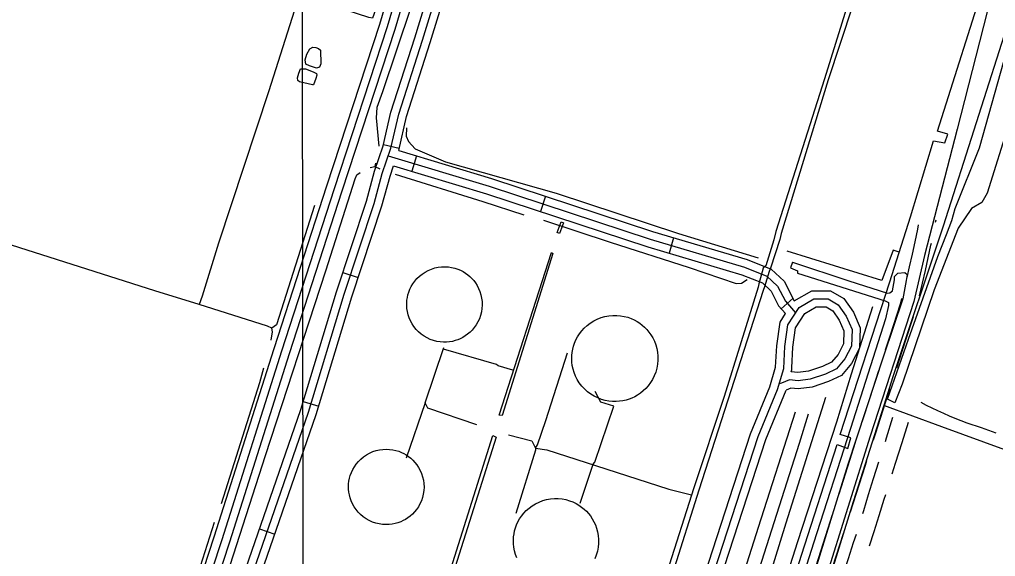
# Model space of a CAD drawing. Extents: x 3297772 to 3335630, y 634068 to 659439.
# Drawn here: x 3327660 to 3329468, y 642856 to 643850 of the extents above; entities that cross this region are included whole.
import ezdxf

# ---------------------------------------------------------------- set-up
doc = ezdxf.new("R2010")
doc.units = 0
for name, color, linetype in [('V-DOMW-TANK', 7, 'Continuous'), ('V-DTCH-CNTR', 7, 'Continuous'), ('V-GRID-MAJR', 7, 'Continuous'), ('V-RAIL-TRAK', 7, 'Continuous'), ('V-ROAD-CNTR', 7, 'Continuous'), ('V-SITE-OTLN', 7, 'Continuous'), ('V-SITE-VEGE', 7, 'Continuous'), ('V-TOPO-SHOR', 7, 'Continuous'), ('V-UTIL-LINE', 7, 'Continuous')]:
    doc.layers.add(name, color=color, linetype=linetype)

msp = doc.modelspace()

# ---------------------------------------------------------------- linework, layer by layer
at = {"layer": 'V-DOMW-TANK'}
for points in [[(3328490.4, 643377.7), (3328494.2, 643374.5), (3328498, 643370.8), (3328501.5, 643366.8), (3328504.9, 643362.3), (3328508, 643357.4), (3328510.7, 643352.2), (3328513.1, 643346.5), (3328514.9, 643340.6), (3328516.3, 643334.4), (3328517.1, 643328), (3328517.3, 643321.5), (3328516.9, 643315), (3328515.9, 643308.6), (3328514.3, 643302.2), (3328512.1, 643296.1), (3328509.5, 643290.3), (3328506.3, 643284.9), (3328502.7, 643279.8), (3328498.9, 643275.2), (3328494.7, 643271), (3328490.3, 643267.3), (3328485.8, 643264.1), (3328481.3, 643261.4), (3328476.7, 643259), (3328472.1, 643257.1), (3328467.3, 643255.5), (3328462.2, 643254.2), (3328456.8, 643253.2), (3328451.2, 643252.7), (3328445.4, 643252.6), (3328439.4, 643253.1), (3328433.3, 643254), (3328427.3, 643255.6), (3328421.2, 643257.7), (3328415.4, 643260.4), (3328409.7, 643263.6), (3328404.4, 643267.4), (3328399.4, 643271.6), (3328394.9, 643276.3), (3328390.9, 643281.4), (3328387.4, 643286.7), (3328384.4, 643292.2), (3328382, 643297.8), (3328380.1, 643303.5), (3328378.7, 643309.2), (3328377.9, 643314.8), (3328377.5, 643320.2), (3328377.5, 643325.5), (3328377.9, 643330.6), (3328378.7, 643335.5), (3328379.8, 643340.5), (3328381.4, 643345.6), (3328383.4, 643350.7), (3328385.9, 643355.9), (3328388.9, 643360.9), (3328392.5, 643365.8), (3328396.5, 643370.5), (3328401, 643374.9), (3328406, 643378.9), (3328411.4, 643382.5), (3328417.1, 643385.6), (3328423.2, 643388.1), (3328429.4, 643390.1), (3328435.7, 643391.5), (3328442.1, 643392.3), (3328448.5, 643392.4), (3328454.7, 643392.1), (3328460.7, 643391.2), (3328466.5, 643389.8), (3328472, 643388), (3328477.1, 643385.8), (3328481.9, 643383.3), (3328486.3, 643380.6)], [(3328813.8, 643284.1), (3328818.1, 643280.3), (3328822.3, 643276.1), (3328826.2, 643271.3), (3328829.9, 643266.1), (3328833.3, 643260.5), (3328836.2, 643254.4), (3328838.7, 643247.9), (3328840.7, 643241), (3328842.1, 643233.9), (3328842.8, 643226.6), (3328842.8, 643219.2), (3328842.2, 643211.8), (3328840.8, 643204.4), (3328838.8, 643197.3), (3328836.1, 643190.3), (3328832.9, 643183.8), (3328829.1, 643177.7), (3328824.9, 643172), (3328820.3, 643166.8), (3328815.4, 643162.2), (3328810.3, 643158.2), (3328805.1, 643154.6), (3328799.8, 643151.6), (3328794.5, 643149.1), (3328789.2, 643147.1), (3328783.7, 643145.4), (3328777.8, 643144), (3328771.6, 643143.1), (3328765.2, 643142.7), (3328758.5, 643142.8), (3328751.7, 643143.4), (3328744.8, 643144.7), (3328738, 643146.7), (3328731.2, 643149.3), (3328724.5, 643152.5), (3328718.2, 643156.4), (3328712.2, 643160.9), (3328706.7, 643165.9), (3328701.7, 643171.4), (3328697.2, 643177.3), (3328693.4, 643183.4), (3328690.2, 643189.8), (3328687.6, 643196.3), (3328685.6, 643202.9), (3328684.2, 643209.4), (3328683.4, 643215.8), (3328683.2, 643222), (3328683.4, 643228.1), (3328684, 643233.8), (3328685, 643239.4), (3328686.4, 643245.1), (3328688.4, 643250.9), (3328690.9, 643256.7), (3328693.9, 643262.4), (3328697.5, 643268.1), (3328701.7, 643273.6), (3328706.4, 643278.8), (3328711.7, 643283.7), (3328717.5, 643288.1), (3328723.8, 643292.1), (3328730.5, 643295.4), (3328737.4, 643298.1), (3328744.6, 643300.2), (3328751.9, 643301.6), (3328759.2, 643302.3), (3328766.4, 643302.3), (3328773.5, 643301.7), (3328780.4, 643300.4), (3328786.9, 643298.7), (3328793.1, 643296.5), (3328798.9, 643293.8), (3328804.3, 643290.8), (3328809.3, 643287.6)], [(3328376.6, 643043.7), (3328380.8, 643040.9), (3328384.9, 643037.7), (3328388.8, 643034), (3328392.6, 643030), (3328396.2, 643025.4), (3328399.5, 643020.5), (3328402.4, 643015.1), (3328404.8, 643009.4), (3328406.8, 643003.4), (3328408.3, 642997.1), (3328409.2, 642990.7), (3328409.5, 642984.2), (3328409.1, 642977.7), (3328408.2, 642971.2), (3328406.7, 642964.9), (3328404.6, 642958.9), (3328402, 642953.1), (3328399, 642947.7), (3328395.6, 642942.7), (3328391.9, 642938.2), (3328387.9, 642934), (3328383.8, 642930.4), (3328379.6, 642927.2), (3328375.2, 642924.4), (3328370.9, 642922), (3328366.3, 642919.9), (3328361.3, 642918.1), (3328356.1, 642916.6), (3328350.5, 642915.5), (3328344.8, 642914.8), (3328338.8, 642914.6), (3328332.6, 642914.9), (3328326.5, 642915.8), (3328320.3, 642917.3), (3328314.1, 642919.4), (3328308.2, 642922), (3328302.5, 642925.2), (3328297.1, 642928.9), (3328292.1, 642933.1), (3328287.6, 642937.7), (3328283.6, 642942.6), (3328280.1, 642947.8), (3328277.1, 642953.2), (3328274.6, 642958.6), (3328272.7, 642964.1), (3328271.3, 642969.6), (3328270.3, 642975), (3328269.8, 642980.2), (3328269.7, 642985.3), (3328269.9, 642990.3), (3328270.5, 642995.4), (3328271.6, 643000.6), (3328273, 643005.9), (3328275, 643011.3), (3328277.5, 643016.6), (3328280.5, 643021.8), (3328284, 643026.9), (3328288.1, 643031.7), (3328292.6, 643036.2), (3328297.6, 643040.4), (3328303, 643044), (3328308.7, 643047.2), (3328314.7, 643049.8), (3328320.9, 643051.8), (3328327.1, 643053.2), (3328333.4, 643054.1), (3328339.6, 643054.4), (3328345.7, 643054.1), (3328351.6, 643053.3), (3328357.2, 643052.1), (3328362.6, 643050.5), (3328367.6, 643048.5), (3328372.3, 643046.2)]]:
    msp.add_lwpolyline(points, close=True, dxfattribs=at)
msp.add_lwpolyline([(3328581.4, 642852.9), (3328578.9, 642859.5), (3328577, 642866.1), (3328575.8, 642872.8), (3328575.1, 642879.3), (3328575, 642885.7), (3328575.3, 642891.9), (3328576.2, 642897.8), (3328577.4, 642903.4), (3328578.9, 642908.8), (3328580.9, 642914.2), (3328583.4, 642919.7), (3328586.5, 642925.1), (3328590, 642930.5), (3328594.2, 642935.7), (3328598.8, 642940.7), (3328604.1, 642945.3), (3328609.8, 642949.5), (3328615.9, 642953.3), (3328622.5, 642956.5), (3328629.4, 642959.1), (3328636.5, 642961.1), (3328643.8, 642962.4), (3328651.1, 642963), (3328658.3, 642962.9), (3328665.5, 642962.2), (3328672.4, 642960.9), (3328679, 642959), (3328685.2, 642956.6), (3328691.1, 642953.7), (3328696.5, 642950.5), (3328701.5, 642947.1), (3328706.1, 642943.3), (3328710.2, 642939.4), (3328714, 642935.3), (3328717.7, 642930.7), (3328721.1, 642925.6), (3328724.2, 642920.1), (3328726.9, 642914.2), (3328729.2, 642907.9), (3328731, 642901.3), (3328732.2, 642894.3), (3328732.8, 642887.2), (3328732.8, 642879.9), (3328732, 642872.6), (3328730.6, 642865.4), (3328728.5, 642858.3), (3328725.8, 642851.5)], dxfattribs=at)
at = {"layer": 'V-DTCH-CNTR'}
msp.add_lwpolyline([(3329469.1, 643084.3), (3329442.2, 643093.7), (3329415.3, 643102.8), (3329404.4, 643107), (3329393.6, 643111.3), (3329382.8, 643115.8), (3329372.1, 643120.5), (3329361.5, 643125.3), (3329351, 643130.4), (3329340.5, 643135.6), (3329330.1, 643140.9)], dxfattribs=at)
at = {"layer": 'V-GRID-MAJR'}
msp.add_spline([(3328190.1, 639473.3), (3328186.2, 642502.1), (3328178.2, 648563.4), (3328170.3, 654624.8), (3328166.3, 657657.4)], degree=3, dxfattribs=at)
at = {"layer": 'V-RAIL-TRAK'}
for points in [[(3328794.1, 641969.7), (3328816, 642031.4), (3328851.9, 642118.9), (3328872.9, 642166), (3328908.9, 642274.1), (3328974.8, 642482.7), (3329022.6, 642635.8), (3329101.8, 642883.2), (3329173.9, 643104.8), (3329201.4, 643193.8), (3329240.6, 643318.7)], [(3328832.9, 642168.1), (3328880.7, 642280.2), (3328949.7, 642493.4), (3329011.6, 642696.5), (3329080.6, 642918), (3329153.7, 643150.6)], [(3328982.7, 642764), (3329029, 642909.7), (3329097.6, 643123.6)], [(3328856.8, 642286.6), (3328888.2, 642386.4), (3328955.6, 642595.8), (3329026.2, 642818.1), (3329105.3, 643065.5), (3329121.8, 643119.6)]]:
    msp.add_lwpolyline(points, dxfattribs=at)
at = {"layer": 'V-ROAD-CNTR'}
for p, q in [((3328334.3, 643618.8), (3328363.5, 643612.1)), ((3328395.6, 643597.9), (3328386.9, 643569.2)), ((3328634.5, 643523.1), (3328625.1, 643494.6)), ((3329357.1, 643475.2), (3329357.9, 643479.4)), ((3328871.8, 643446.1), (3328863.3, 643417.3)), ((3328259.2, 643381.8), (3328287.7, 643372.5)), ((3329093.5, 643334.4), (3329071, 643314.5)), ((3328185.8, 643142.5), (3328214.5, 643133.8)), ((3329135.8, 642838.5), (3329166.3, 642933.7)), ((3328104.7, 642906.7), (3328133, 642896.9)), ((3329156.6, 642805.1), (3329187.1, 642900.3))]:
    msp.add_line(p, q, dxfattribs=at)
for points in [[(3328679.4, 644858), (3328675.9, 644799.4), (3328673, 644761), (3328649.3, 644701.1), (3328592.2, 644585.5), (3328545.1, 644489.4), (3328502.7, 644389), (3328481.6, 644321.8), (3328452.7, 644242.7), (3328388.1, 644048.6), (3328327.1, 643841.1), (3328228.7, 643541.5), (3328131.1, 643240.4), (3328020.5, 642891.2), (3327944.9, 642660.6)], [(3328694.4, 644857.1), (3328690.9, 644798.4), (3328687.8, 644757.6), (3328663, 644695), (3328605.7, 644578.9), (3328558.8, 644483.1), (3328516.8, 644383.8), (3328495.8, 644317), (3328466.8, 644237.7), (3328402.4, 644044.2), (3328341.4, 643836.6), (3328243, 643536.8), (3328145.4, 643235.8), (3328034.8, 642886.6), (3327904.4, 642489.2), (3327791, 642124.5), (3327685.8, 641806.1), (3327495.9, 641213.2), (3327347.6, 640740.1)], [(3328709.3, 644856.2), (3328705.8, 644797.4), (3328702.6, 644754.2), (3328676.7, 644688.9), (3328619.1, 644572.2), (3328572.4, 644476.9), (3328530.9, 644378.6), (3328510, 644312.2), (3328481, 644232.8), (3328416.7, 644039.7), (3328355.7, 643832.2), (3328257.2, 643532.2), (3328159.7, 643231.2), (3328049.1, 642882), (3327973.2, 642650.6)], [(3328017.5, 642634.7), (3328026, 642665.1), (3328084.8, 642849.4), (3328181.3, 643127.7), (3328247.4, 643345.8), (3328302.7, 643514.1), (3328317.9, 643569.3), (3328333.7, 643616.4), (3328348.1, 643678.9), (3328392.3, 643816.6), (3328436.2, 643960.5), (3328477.8, 644066.2), (3328513, 644176.1), (3328536.6, 644247.6), (3328558.8, 644280.3), (3328596.6, 644300.5), (3328667.7, 644312.9), (3328729.2, 644317.2), (3328746.7, 644324.4), (3328754.5, 644343.3), (3328772.1, 644421.2), (3328816.8, 644572.8), (3328852.2, 644672)], [(3328027.9, 642615.9), (3328040.4, 642660.8), (3328099.1, 642844.7), (3328195.5, 643123), (3328261.7, 643341.3), (3328317.1, 643509.8), (3328332.2, 643564.9), (3328348.2, 643612.3), (3328362.6, 643674.9), (3328406.7, 643812.1), (3328450.3, 643955.5), (3328491.9, 644061.1), (3328527.3, 644171.4), (3328550.2, 644240.9), (3328569.1, 644268.8), (3328601.6, 644286.1), (3328669.6, 644298), (3328732.7, 644302.4), (3328758.2, 644312.9), (3328768.9, 644338.8), (3328786.6, 644417.4), (3328831.1, 644568.2), (3328866.7, 644668)], [(3328362.6, 643607.9), (3328377.1, 643670.9), (3328421, 643807.6), (3328464.5, 643950.6), (3328506.1, 644056.1), (3328541.5, 644166.8), (3328563.8, 644234.2), (3328579.5, 644257.3), (3328606.5, 644271.8), (3328671.4, 644283.1), (3328736.2, 644287.6), (3328769.7, 644301.4), (3328783.2, 644334.2), (3328801.2, 644413.6), (3328845.3, 644563.6), (3328878.7, 644657)], [(3328343.4, 643598), (3328529.9, 643541.8), (3328828.4, 643443.3), (3329003.1, 643391.7), (3329044.6, 643375.2), (3329064.5, 643356.4), (3329078.8, 643328.4), (3329097.7, 643307)], [(3328362.6, 643607.9), (3328534.5, 643556.1), (3328832.9, 643457.6), (3329008, 643405.9), (3329052.8, 643388.1), (3329076.7, 643365.6), (3329095.2, 643329.3)], [(3328046.3, 642626.1), (3328054.7, 642656.5), (3328113.3, 642840), (3328209.8, 643118.4), (3328276, 643336.8), (3328331.4, 643505.4), (3328346.6, 643560.5), (3328352.9, 643579.4)], [(3328352.9, 643579.4), (3328525.4, 643527.5), (3328823.9, 643429), (3328998.2, 643377.5), (3329036.4, 643362.3), (3329052.3, 643347.3), (3329066.3, 643319.9), (3329078.9, 643305.6)], [(3329304.3, 643372.4), (3329308.9, 643392.2), (3329314.1, 643415.4), (3329319.1, 643438.6), (3329323.9, 643461.9), (3329325.5, 643470.1)], [(3329327, 643338.5), (3329327.1, 643338.8), (3329332.7, 643362.2), (3329338.2, 643385.5), (3329343.4, 643409), (3329348.5, 643432.4), (3329349.2, 643436)], [(3329095.2, 643329.3), (3329127.8, 643347.9), (3329162.2, 643347.9), (3329187.2, 643333.3), (3329204.8, 643308.5), (3329217.5, 643279.1), (3329216.1, 643241.5), (3329201.6, 643213.1), (3329183, 643191.1), (3329158.6, 643179.7), (3329128.2, 643169.3), (3329102.7, 643166), (3329088.7, 643167.4), (3329080.1, 643163.9)], [(3328849.9, 642528.7), (3329028.5, 643077.8), (3329064.2, 643164.7), (3329075.7, 643203.9), (3329078, 643244.6), (3329083.4, 643284.7), (3329104.1, 643317.1), (3329131.8, 643332.9), (3329158.1, 643332.9), (3329176.9, 643321.9), (3329191.7, 643301.1), (3329202.4, 643276.3), (3329201.3, 643245.4), (3329189, 643221.5), (3329173.6, 643203.3), (3329153, 643193.6), (3329124.8, 643184), (3329102.5, 643181.1), (3329086.5, 643182.7), (3329071.6, 643176.6), (3329067.4, 643175.6)], [(3329264.3, 643238.4), (3329273.4, 643266), (3329292.3, 643323.4), (3329294.8, 643333.6)], [(3328793, 642392.6), (3328835.6, 642533.2), (3329014.4, 643083), (3329050, 643169.7), (3329060.8, 643206.5), (3329063, 643246), (3329068.9, 643290), (3329078.9, 643305.6)], [(3329090.8, 643205.1), (3329092.9, 643243.2), (3329097.8, 643279.4), (3329114.8, 643305.9), (3329135.7, 643317.9), (3329154.1, 643317.9), (3329166.6, 643310.6), (3329178.5, 643293.7), (3329187.3, 643273.4), (3329186.4, 643249.3), (3329176.5, 643229.9), (3329164.3, 643215.5), (3329147.4, 643207.6), (3329121.4, 643198.7), (3329102.2, 643196.2), (3329089.4, 643197.5)], [(3329285, 643205), (3329301.9, 643256.7), (3329316.2, 643300)], [(3329089.4, 643197.5), (3329090.6, 643201.3), (3329090.8, 643205.1)], [(3329221.2, 643105.2), (3329235.6, 643150), (3329251.9, 643200.3)], [(3328202.9, 641363), (3328283, 641337.9), (3328427.2, 641291.7), (3328454.6, 641289), (3328477.9, 641303.6), (3328498.6, 641372.2), (3328636.3, 641789.8), (3328780.6, 642248.3), (3328864.2, 642524.2), (3329042.6, 643072.6), (3329080.1, 643163.9)], [(3329242, 643071.8), (3329245.5, 643082.7), (3329264.2, 643140.8), (3329272.7, 643167)], [(3329264.1, 643068.9), (3329266.3, 643075.7), (3329278.1, 643113.6)], [(3329276.4, 643008.9), (3329282.9, 643028.8), (3329294.9, 643066.7), (3329306.6, 643104.2)], [(3329178.5, 642971.8), (3329198.4, 643033.8), (3329209, 643067.1)], [(3329199.3, 642938.4), (3329227, 643024.6), (3329229.9, 643033.7)], [(3329222.4, 642935.3), (3329224.1, 642940.6), (3329233.1, 642970.2), (3329242, 643000.1), (3329252, 643030.8)], [(3329234.8, 642875.3), (3329243.4, 642901.9), (3329252.8, 642931.7), (3329261.9, 642961.5), (3329264.6, 642970.7)], [(3329178.6, 642802.3), (3329185.7, 642822.8), (3329195.6, 642852.1), (3329205.3, 642881.5), (3329210.4, 642897.1)]]:
    msp.add_lwpolyline(points, dxfattribs=at)
at = {"layer": 'V-SITE-OTLN'}
for p, q in [((3329463.9, 643908.8), (3329397.3, 643647.4)), ((3329397.3, 643647.4), (3329336.4, 643413.1)), ((3329336.4, 643413.1), (3329316.7, 643328.1)), ((3329316.7, 643328.1), (3329235.7, 643078.5)), ((3329235.7, 643078.5), (3329127.7, 642734.1))]:
    msp.add_line(p, q, dxfattribs=at)
at = {"layer": 'V-SITE-VEGE'}
msp.add_lwpolyline([(3329493.8, 643660.9), (3329452.3, 643528.4), (3329443, 643511.7), (3329423.8, 643500.4), (3329399, 643464), (3329354.6, 643349.8), (3329295.1, 643174.8), (3329281.8, 643140.5), (3329268.3, 643147.2), (3329306.7, 643258.3), (3329361.4, 643411.3), (3329377, 643452.4), (3329387.2, 643478.2), (3329393.5, 643500.3), (3329438.7, 643612.9), (3329489.8, 643794.9)], dxfattribs=at)
at = {"layer": 'V-TOPO-SHOR'}
for p, q in [((3328319.6, 643584.2), (3328318.4, 643577.9)), ((3327998.6, 643337.6), (3327993.3, 643322.2)), ((3329368.5, 643095.8), (3329261.2, 643135.1))]:
    msp.add_line(p, q, dxfattribs=at)
for points in [[(3328481.5, 644167), (3328411.5, 643952.1), (3328332.8, 643716.3), (3328322.4, 643687.7), (3328320.7, 643668.3), (3328325.7, 643615.6)], [(3328328.1, 643893), (3328313.8, 643852.8), (3328307.6, 643854.4), (3328181.6, 643895.8), (3328177.7, 643893.5), (3328122, 643718), (3328028.9, 643435.8), (3327998.6, 643337.6)], [(3329493.1, 643850.2), (3329371.2, 643467.7), (3329278.1, 643188.4), (3329261.2, 643135.1), (3329204.6, 642957), (3329124.5, 642699.3)], [(3328217.7, 643793.6), (3328218.3, 643768.5), (3328215.9, 643762.4), (3328210.6, 643760.1), (3328197.6, 643764.8), (3328190.8, 643767.9), (3328189.3, 643775.6), (3328192.5, 643786.2), (3328197.9, 643796.1), (3328203.3, 643799.1), (3328209.4, 643798.3), (3328213.9, 643796.7), (3328217.7, 643793.6)], [(3328189.9, 643758.8), (3328204.4, 643753.3), (3328210.5, 643750.2), (3328211.2, 643747.1), (3328208.9, 643741.1), (3328205, 643729.6), (3328202.7, 643729.7), (3328179.1, 643735.2), (3328176, 643737.5), (3328175.3, 643742.1), (3328177.7, 643751.2), (3328180.8, 643758.8), (3328184.6, 643758.8), (3328189.9, 643758.8)], [(3328377.2, 643649.5), (3328376.3, 643634), (3328380.8, 643624.7), (3328393.1, 643610.6), (3328449.5, 643586.9), (3328654.5, 643528.6), (3328881, 643453.8), (3329028.7, 643409.2)], [(3328309.9, 643576.5), (3328318.4, 643577.9), (3328327.7, 643574)], [(3328023.7, 642646.2), (3328012.1, 642651), (3328004.5, 642658.8), (3328000.7, 642676.6), (3328020.7, 642747.8), (3328116.2, 643042.4), (3328227.6, 643384.9), (3328281.8, 643555), (3328285, 643562.7), (3328291.2, 643567.3)], [(3328356.3, 643563.7), (3328518.7, 643513.5), (3328594.4, 643488.8)], [(3328126.4, 643256.2), (3328128.9, 643271.7), (3328127.4, 643278.7), (3328119.7, 643282.6), (3327993.3, 643322.2), (3327910.9, 643348), (3327617.9, 643441.1), (3327286.9, 643547)], [(3328206.8, 643506), (3328136, 643284.8), (3328127.4, 643278.7)], [(3328630.8, 643478.4), (3328754.5, 643437.8), (3328900.6, 643390.8), (3328988, 643361.4), (3328997.3, 643362.1), (3329008.2, 643369)], [(3329092.2, 643400.6), (3329088.2, 643390.5), (3329101.4, 643385), (3329101.3, 643380.3), (3329263.7, 643329.3), (3329269.9, 643326.2), (3329269.8, 643320.8), (3329264.2, 643296), (3329199.7, 643092.6), (3329131.2, 642880), (3329050, 642625.6), (3328964, 642351.9), (3328887.6, 642117.6), (3328806.4, 641868.7), (3328779.4, 641789.1), (3328738.8, 641666.4), (3328715, 641594.2), (3328669.5, 641441.1), (3328622.5, 641288.8), (3328627, 641281.8), (3328636.4, 641282.5)], [(3329092.2, 643400.6), (3329196.6, 643366.3), (3329267.7, 643343.3), (3329272.4, 643344), (3329277.1, 643347.8), (3329278.7, 643354.8), (3329281.1, 643368), (3329281.1, 643374.2), (3329287.4, 643380.3), (3329299.8, 643381.8), (3329304.4, 643377.8), (3329302.8, 643367), (3329296.3, 643332.9), (3329260.5, 643227), (3329194.5, 643026), (3329110.8, 642754.6), (3329023.2, 642479.3), (3328922.2, 642173.9), (3328833.9, 641907.2), (3328767.7, 641693), (3328684.1, 641432.5), (3328636.4, 641282.5)], [(3328034.7, 642953.9), (3328105.6, 643178.1), (3328112.8, 643205.2)], [(3329858.9, 642915.4), (3329634.4, 642998.6), (3329368.5, 643095.8)], [(3327938.6, 642674), (3327995.8, 642837.9), (3328021.3, 642919.1)]]:
    msp.add_lwpolyline(points, dxfattribs=at)
at = {"layer": 'V-UTIL-LINE'}
for p, q in [((3328660.4, 643453.8), (3328655.9, 643455.6)), ((3328648.3, 643416.7), (3328554.2, 643116.5)), ((3328411.6, 643140.1), (3328376.7, 643037.9)), ((3328722.5, 643025.8), (3328698.4, 642953.8))]:
    msp.add_line(p, q, dxfattribs=at)
for points in [[(3329226.3, 643944.9), (3329157.8, 643738.8), (3329071.1, 643453.9), (3329068.3, 643443.1), (3329051.5, 643389.7), (3329048.7, 643383.4), (3329040.3, 643355.4), (3329037.5, 643348.2), (3328918.4, 642978.4), (3328870, 642823.8), (3328813.2, 642652.9), (3328802.1, 642620.4), (3328792.1, 642622.3)], [(3328980.2, 642453.9), (3329108.7, 642858), (3329174.8, 643063.3), (3329194.6, 643055.8), (3329200.2, 643075.7), (3329180.3, 643081.3), (3329272.5, 643364.3), (3329310.6, 643484.6), (3329353.5, 643625.6), (3329374.4, 643621.8), (3329379.9, 643638.1), (3329360.9, 643643.7), (3329453.6, 643938)], [(3329215.7, 643947.7), (3329151.4, 643740.6), (3329061.1, 643457.6), (3329057.4, 643442.3)], [(3328655.9, 643455.6), (3328663.3, 643475.5), (3328667.8, 643473.6), (3328660.4, 643453.8)], [(3329057.4, 643442.3), (3329042.5, 643394.3), (3329037.9, 643389.9), (3329029.5, 643360.9), (3329028.5, 643354.6), (3328965.2, 643152), (3328909.4, 642983), (3328859.1, 642825.7), (3328855.4, 642820.3), (3328803.3, 642661.2), (3328792.1, 642622.3)], [(3328554.2, 643116.5), (3328548.8, 643117.5), (3328645.6, 643418.5), (3328648.3, 643416.7)], [(3329289.9, 643419.2), (3329278.2, 643423), (3329257.7, 643366.9), (3329082.3, 643421)], [(3328507.5, 643099.7), (3328416.3, 643130.4), (3328411.6, 643140.1), (3328446.4, 643242.6)], [(3328575.4, 643200), (3328574.2, 643200.8), (3328547.1, 643209.1), (3328543.6, 643211), (3328445.5, 643239.9)], [(3328616.1, 643056.3), (3328619.5, 643062.2), (3328634.9, 643107.4), (3328634.9, 643107.4), (3328675, 643232.7)], [(3328722.5, 643025.8), (3328726.2, 643030.6), (3328760.8, 643133.9), (3328736.8, 643141.7), (3328726.8, 643161.3)], [(3328441.7, 642777.5), (3328536.7, 643079.5), (3328543, 643076.7), (3328448, 642775.7)], [(3328566.2, 643081.1), (3328609.1, 643069.9), (3328616.1, 643056.3)], [(3328616.1, 643056.3), (3328616.3, 643052.6), (3328579.4, 642935.2)], [(3328616.1, 643056.3), (3328637, 643053), (3328746.5, 643018.1), (3328863.1, 642980.4), (3328905.2, 642969.9)]]:
    msp.add_lwpolyline(points, dxfattribs=at)

doc.saveas('drawing.dxf')
